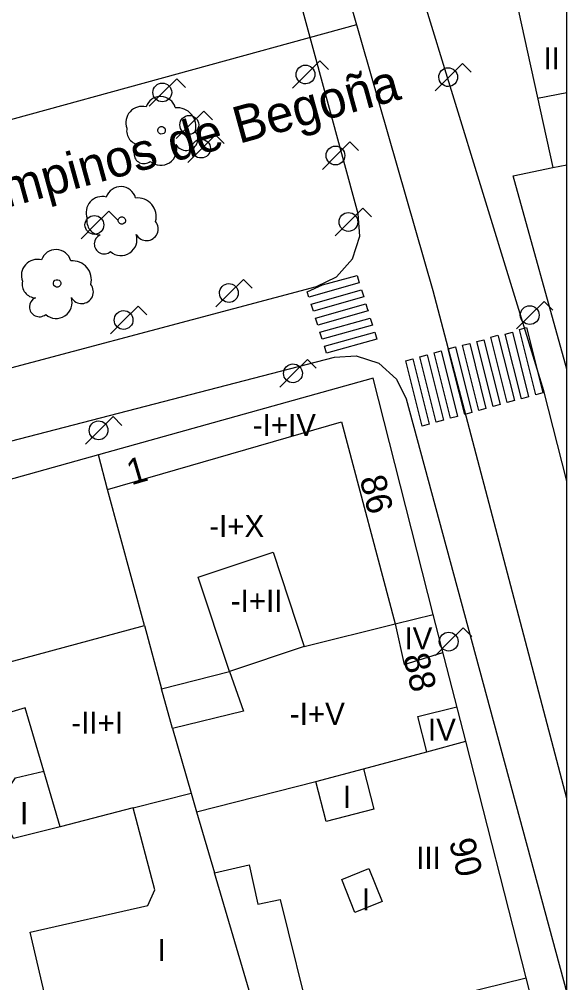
# Model space of a CAD drawing. Extents: x 282771 to 285132, y 4823109 to 4825496.
# Drawn here: x 285092.9 to 285130.1, y 4824053.6 to 4824119 of the extents above; entities that cross this region are included whole.
import ezdxf

# ---------------------------------------------------------------- set-up
doc = ezdxf.new("R2010")
doc.units = 0
for name, color, linetype in [('ACERA-BORDILLO', 7, 'Continuous'), ('ARBOL', 7, 'Continuous'), ('CALLE-EJE', 7, 'Continuous'), ('CALLE-TEXTO', 7, 'Continuous'), ('Default', 7, 'Continuous'), ('EDIFICIO', 7, 'Continuous'), ('FAROLA', 7, 'Continuous'), ('INTERIOR-EDIFICIO', 7, 'Continuous'), ('MEDIANERA', 7, 'Continuous'), ('NUM-PORTAL', 7, 'Continuous'), ('PASO-PEATONES', 7, 'Continuous'), ('TXT-ALTURA-EDIFICIO', 7, 'Continuous')]:
    doc.layers.add(name, color=color, linetype=linetype)

msp = doc.modelspace()

# ---------------------------------------------------------------- linework, layer by layer
at = {"layer": 'ACERA-BORDILLO'}
for points in [[(285130.1, 4824087.632), (285128.551, 4824093.778), (285116.19, 4824133.961), (285113.79, 4824134.281), (285112.196, 4824140.465), (285112.107, 4824142.006), (285112.68, 4824143.586), (285113.851, 4824144.792), (285115.277, 4824145.384), (285130.1, 4824148.277)], [(285059.367, 4824121.403), (285067.11, 4824092.35), (285067.609, 4824091.23), (285068.439, 4824090.36), (285069.849, 4824089.78), (285071.269, 4824089.54), (285072.829, 4824089.72), (285085.35, 4824093.47), (285113.114, 4824100.86), (285114.469, 4824101.513), (285115.552, 4824102.729), (285116.06, 4824104.276), (285115.945, 4824105.775), (285107.48, 4824136.891)], [(285089.687, 4824020.709), (285088.207, 4824020.614), (285086.687, 4824021.125), (285085.491, 4824022.192), (285084.839, 4824023.525), (285069.276, 4824080.203), (285069.159, 4824081.71), (285069.672, 4824083.266), (285070.766, 4824084.486), (285072.131, 4824085.134), (285114.325, 4824096.056), (285115.811, 4824096.154), (285117.338, 4824095.641), (285118.539, 4824094.567), (285119.188, 4824093.227), (285130.1, 4824052.911)]]:
    msp.add_lwpolyline(points, dxfattribs=at)
at = {"layer": 'ARBOL'}
for centre, major_axis, start_param, end_param in [((285102.52, 4824112.71), (0.565, 0.872), 5.56025, 8.103929), ((285101.26, 4824111.98), (0.596, 0.92), 0.320589, 2.50442), ((285103.65, 4824111.71), (0.692, 1.068), 5.026013, 6.959253), ((285101.15, 4824111.41), (-0.509, -0.785), 5.088256, 6.825441), ((285104.26, 4824110.88), (-0.433, -0.669), 5.792731, 9.109356), ((285101.39, 4824109.86), (-0.365, -0.564), 4.130729, 7.546962), ((285102.53, 4824110.16), (-0.59, -0.911), 6.141658, 8.741736), ((285099.82, 4824106.59), (0.565, 0.871), 5.560546, 8.104225), ((285098.56, 4824105.86), (0.597, 0.92), 0.320884, 2.504715), ((285100.95, 4824105.59), (0.692, 1.068), 5.026308, 6.959549), ((285098.45, 4824105.29), (-0.509, -0.785), 5.088551, 6.825736), ((285101.56, 4824104.76), (-0.433, -0.669), 5.793027, 9.109651), ((285098.69, 4824103.74), (-0.366, -0.564), 4.131024, 7.547258), ((285099.83, 4824104.04), (-0.591, -0.911), 6.141953, 8.742031), ((285095.42, 4824102.32), (0.565, 0.871), 5.560825, 8.104504), ((285094.16, 4824101.59), (0.597, 0.92), 0.321164, 2.504994), ((285096.55, 4824101.32), (0.692, 1.068), 5.026588, 6.959828), ((285094.05, 4824101.02), (-0.509, -0.785), 5.08883, 6.826015), ((285097.16, 4824100.49), (-0.434, -0.669), 5.793306, 9.10993), ((285094.29, 4824099.47), (-0.366, -0.564), 4.131303, 7.547537), ((285095.43, 4824099.77), (-0.591, -0.911), 6.142232, 8.74231)]:
    msp.add_ellipse(centre, major_axis=major_axis, ratio=0.999978, start_param=start_param, end_param=end_param, dxfattribs=at)
for centre, major_axis in [((285102.59, 4824111.45), (0.138, 0.214)), ((285099.89, 4824105.33), (0.138, 0.214)), ((285095.49, 4824101.06), (0.139, 0.214))]:
    msp.add_ellipse(centre, major_axis=major_axis, ratio=0.999978, dxfattribs=at)
at = {"layer": 'CALLE-EJE'}
msp.add_line((285060.819, 4824103.539), (285115.839, 4824118.642), dxfattribs=at)
for points in [[(285121.03, 4824100.561), (285108.25, 4824145.081)], [(285130.1, 4824066.106), (285121.03, 4824100.561)]]:
    msp.add_lwpolyline(points, dxfattribs=at)
at = {"layer": 'Default'}
msp.add_lwpolyline([(282771.5, 4823109), (285130.1, 4823109), (285130.1, 4825495.5)], dxfattribs=at)
at = {"layer": 'EDIFICIO'}
for points in [[(285130.1, 4824142.486), (285122.115, 4824140.984), (285129.16, 4824108.921)], [(285130.1, 4824095.244), (285126.47, 4824108.351), (285129.16, 4824108.921)], [(285129.16, 4824108.921), (285130.1, 4824109.113)], [(285130.1, 4824043.144), (285127.339, 4824053.94), (285123.239, 4824069.99), (285121.039, 4824078.6), (285116.95, 4824094.63), (285098.3, 4824089.42), (285071.489, 4824081.94), (285075.279, 4824067.45), (285077.489, 4824059.04), (285081.879, 4824042.26), (285086.309, 4824025.399)]]:
    msp.add_lwpolyline(points, dxfattribs=at)
at = {"layer": 'FAROLA'}
for p, q in [((285113.34, 4824116.171), (285112.4, 4824115.241)), ((285113.93, 4824115.581), (285113.34, 4824116.171)), ((285123.03, 4824115.991), (285122.09, 4824115.061)), ((285123.62, 4824115.401), (285123.03, 4824115.991)), ((285103.618, 4824114.953), (285102.678, 4824114.023)), ((285104.208, 4824114.363), (285103.618, 4824114.953)), ((285112.4, 4824115.241), (285111.47, 4824114.301)), ((285122.09, 4824115.061), (285121.16, 4824114.121)), ((285102.678, 4824114.023), (285101.748, 4824113.083)), ((285105.45, 4824112.755), (285104.51, 4824111.825)), ((285106.04, 4824112.165), (285105.45, 4824112.755)), ((285104.51, 4824111.825), (285103.58, 4824110.885)), ((285106.25, 4824111.14), (285105.31, 4824110.21)), ((285106.84, 4824110.55), (285106.25, 4824111.14)), ((285105.31, 4824110.21), (285104.38, 4824109.27)), ((285115.375, 4824110.67), (285114.435, 4824109.74)), ((285115.965, 4824110.08), (285115.375, 4824110.67)), ((285114.435, 4824109.74), (285113.505, 4824108.8)), ((285099.005, 4824105.957), (285098.065, 4824105.027)), ((285099.595, 4824105.367), (285099.005, 4824105.957)), ((285116.256, 4824106.161), (285115.316, 4824105.231)), ((285116.846, 4824105.571), (285116.256, 4824106.161)), ((285098.065, 4824105.027), (285097.135, 4824104.087)), ((285115.316, 4824105.231), (285114.386, 4824104.291)), ((285108.14, 4824101.338), (285107.2, 4824100.408)), ((285108.73, 4824100.748), (285108.14, 4824101.338)), ((285107.2, 4824100.408), (285106.27, 4824099.468)), ((285128.564, 4824099.84), (285127.624, 4824098.91)), ((285129.154, 4824099.25), (285128.564, 4824099.84)), ((285100.989, 4824099.509), (285100.049, 4824098.579)), ((285101.579, 4824098.919), (285100.989, 4824099.509)), ((285100.049, 4824098.579), (285099.119, 4824097.639)), ((285127.624, 4824098.91), (285126.694, 4824097.97)), ((285112.49, 4824095.89), (285111.55, 4824094.96)), ((285113.08, 4824095.3), (285112.49, 4824095.89)), ((285111.55, 4824094.96), (285110.62, 4824094.02)), ((285099.29, 4824092.02), (285098.35, 4824091.09)), ((285099.88, 4824091.43), (285099.29, 4824092.02)), ((285098.35, 4824091.09), (285097.42, 4824090.15)), ((285123.064, 4824077.682), (285122.124, 4824076.752)), ((285123.654, 4824077.092), (285123.064, 4824077.682)), ((285122.124, 4824076.752), (285121.194, 4824075.812))]:
    msp.add_line(p, q, dxfattribs=at)
for centre in [(285102.638, 4824114.023), (285104.47, 4824111.825), (285114.395, 4824109.74), (285098.025, 4824105.027), (285115.276, 4824105.231), (285127.584, 4824098.91), (285122.084, 4824076.752)]:
    msp.add_circle(centre, 0.638, dxfattribs=at)
for centre, major_axis in [((285112.36, 4824115.241), (0.346, 0.535)), ((285122.05, 4824115.061), (0.346, 0.535)), ((285105.27, 4824110.21), (0.347, 0.535)), ((285107.16, 4824100.408), (0.347, 0.535)), ((285100.009, 4824098.579), (0.347, 0.535)), ((285111.51, 4824094.96), (0.347, 0.535)), ((285098.31, 4824091.09), (0.347, 0.535))]:
    msp.add_ellipse(centre, major_axis=major_axis, ratio=0.999978, dxfattribs=at)
at = {"layer": 'INTERIOR-EDIFICIO'}
msp.add_line((285107.209, 4824074.73), (285105.079, 4824081.13), dxfattribs=at)
for points in [[(285105.079, 4824081.13), (285110.159, 4824082.82), (285112.279, 4824076.42), (285107.209, 4824074.73)], [(285095.739, 4824048.12), (285093.659, 4824057.04), (285101.649, 4824058.84), (285102.139, 4824059.9), (285100.669, 4824065.47), (285095.699, 4824064.19), (285092.539, 4824063.39), (285091.439, 4824065.69), (285092.669, 4824067.51), (285094.589, 4824067.96), (285093.319, 4824072.25), (285087.739, 4824070.59), (285088.449, 4824067.97), (285084.749, 4824066.86), (285083.959, 4824069.75), (285086.989, 4824070.65), (285085.929, 4824073.67), (285101.419, 4824077.84), (285102.579, 4824073.55), (285107.209, 4824074.73)], [(285107.209, 4824074.73), (285108.159, 4824072.04)], [(285108.159, 4824072.04), (285103.319, 4824070.86), (285104.589, 4824066.47), (285104.959, 4824065.21), (285106.179, 4824061.07), (285108.539, 4824061.6), (285109.119, 4824058.94), (285110.639, 4824059.26), (285112.839, 4824050.39)], [(285113.059, 4824067.27), (285116.299, 4824068.11), (285117.009, 4824065.39), (285113.769, 4824064.55), (285113.059, 4824067.27)], [(285116.669, 4824061.36), (285117.559, 4824059.12), (285115.709, 4824058.38), (285114.819, 4824060.62), (285116.669, 4824061.36)]]:
    msp.add_lwpolyline(points, dxfattribs=at)
at = {"layer": 'MEDIANERA'}
for p, q in [((285129.16, 4824108.921), (285130.1, 4824109.113)), ((285098.92, 4824087.08), (285098.3, 4824089.42)), ((285101.419, 4824077.84), (285098.92, 4824087.08)), ((285118.439, 4824077.95), (285121.039, 4824078.6)), ((285112.279, 4824076.42), (285118.439, 4824077.95)), ((285103.319, 4824070.86), (285102.579, 4824073.55)), ((285120.589, 4824069.27), (285123.239, 4824069.99)), ((285116.299, 4824068.11), (285120.589, 4824069.27)), ((285095.699, 4824064.19), (285094.589, 4824067.96)), ((285104.959, 4824065.21), (285113.059, 4824067.27)), ((285100.669, 4824065.47), (285104.589, 4824066.47)), ((285119.749, 4824052.08), (285127.339, 4824053.94))]:
    msp.add_line(p, q, dxfattribs=at)
for points in [[(285128.12, 4824113.631), (285130.1, 4824114.012)], [(285098.92, 4824087.08), (285114.81, 4824091.66), (285118.439, 4824077.95)], [(285118.439, 4824077.95), (285119.069, 4824075.2), (285121.689, 4824076.01)], [(285120.589, 4824069.27), (285119.989, 4824071.67), (285122.639, 4824072.33)], [(285101.499, 4824047.63), (285106.259, 4824048.76), (285109.569, 4824049.56), (285106.179, 4824061.07)]]:
    msp.add_lwpolyline(points, dxfattribs=at)
at = {"layer": 'PASO-PEATONES'}
for points in [[(285112.484, 4824100.498), (285113.518, 4824100.969), (285115.862, 4824101.59), (285116.015, 4824101.101), (285112.596, 4824100.137)], [(285112.746, 4824099.66), (285116.164, 4824100.623), (285116.313, 4824100.146), (285112.895, 4824099.183)], [(285113.045, 4824098.705), (285116.463, 4824099.669), (285116.559, 4824099.361), (285116.612, 4824099.191), (285113.194, 4824098.228), (285113.128, 4824098.441)], [(285113.344, 4824097.751), (285116.762, 4824098.714), (285116.911, 4824098.237), (285113.493, 4824097.273)], [(285113.643, 4824096.796), (285117.061, 4824097.759), (285117.21, 4824097.282), (285113.792, 4824096.319)], [(285125.929, 4824097.626), (285126.414, 4824097.748), (285127.512, 4824093.362), (285127.031, 4824093.228)], [(285126.882, 4824097.936), (285127.362, 4824098.07), (285127.384, 4824097.991), (285128.476, 4824093.632), (285127.994, 4824093.497)], [(285123.995, 4824097.114), (285124.48, 4824097.235), (285125.579, 4824092.85), (285125.097, 4824092.715)], [(285124.949, 4824097.423), (285125.428, 4824097.558), (285125.451, 4824097.478), (285126.542, 4824093.119), (285126.06, 4824092.985)], [(285121.095, 4824096.345), (285121.577, 4824096.48), (285122.689, 4824092.041), (285122.207, 4824091.906)], [(285122.059, 4824096.615), (285122.54, 4824096.749), (285123.652, 4824092.311), (285123.17, 4824092.176)], [(285123.025, 4824096.871), (285123.51, 4824096.992), (285124.615, 4824092.58), (285124.134, 4824092.445)], [(285119.17, 4824095.806), (285119.65, 4824095.94), (285120.762, 4824091.502), (285120.28, 4824091.367)], [(285120.133, 4824096.076), (285120.614, 4824096.21), (285121.725, 4824091.771), (285121.244, 4824091.637)]]:
    msp.add_lwpolyline(points, close=True, dxfattribs=at)

# ---------------------------------------------------------------- texts
at = {"layer": 'CALLE-TEXTO'}
msp.add_text('Plaza de los Campinos de Begoña', height=2.5, rotation=15.41138, dxfattribs=at).set_placement((285069.505, 4824099.957))
at = {"layer": 'NUM-PORTAL'}
for s, rotation, p in [('1', 16.28065, (285100.524, 4824087.354)), ('86', 283.79941, (285116.029, 4824087.822)), ('88', 283.79941, (285118.973, 4824075.746)), ('90', 283.79941, (285122.093, 4824063.194))]:
    msp.add_text(s, height=1.75, rotation=rotation, dxfattribs=at).set_placement(p)
at = {"layer": 'TXT-ALTURA-EDIFICIO'}
for s, p in [('II', (285128.518, 4824115.581)), ('-I+IV', (285108.778, 4824090.71)), ('-I+X', (285105.821, 4824083.85)), ('-I+II', (285107.286, 4824078.77)), ('IV', (285119.08, 4824076.22)), ('-I+V', (285111.298, 4824071.1)), ('-II+I', (285096.456, 4824070.5)), ('IV', (285120.68, 4824070.03)), ('I', (285114.908, 4824065.47)), ('I', (285092.978, 4824064.36)), ('III', (285119.877, 4824061.33)), ('I', (285116.198, 4824058.52)), ('I', (285102.308, 4824055.08))]:
    msp.add_text(s, height=1.5, rotation=0.0006, dxfattribs=at).set_placement(p)

doc.saveas('drawing.dxf')
